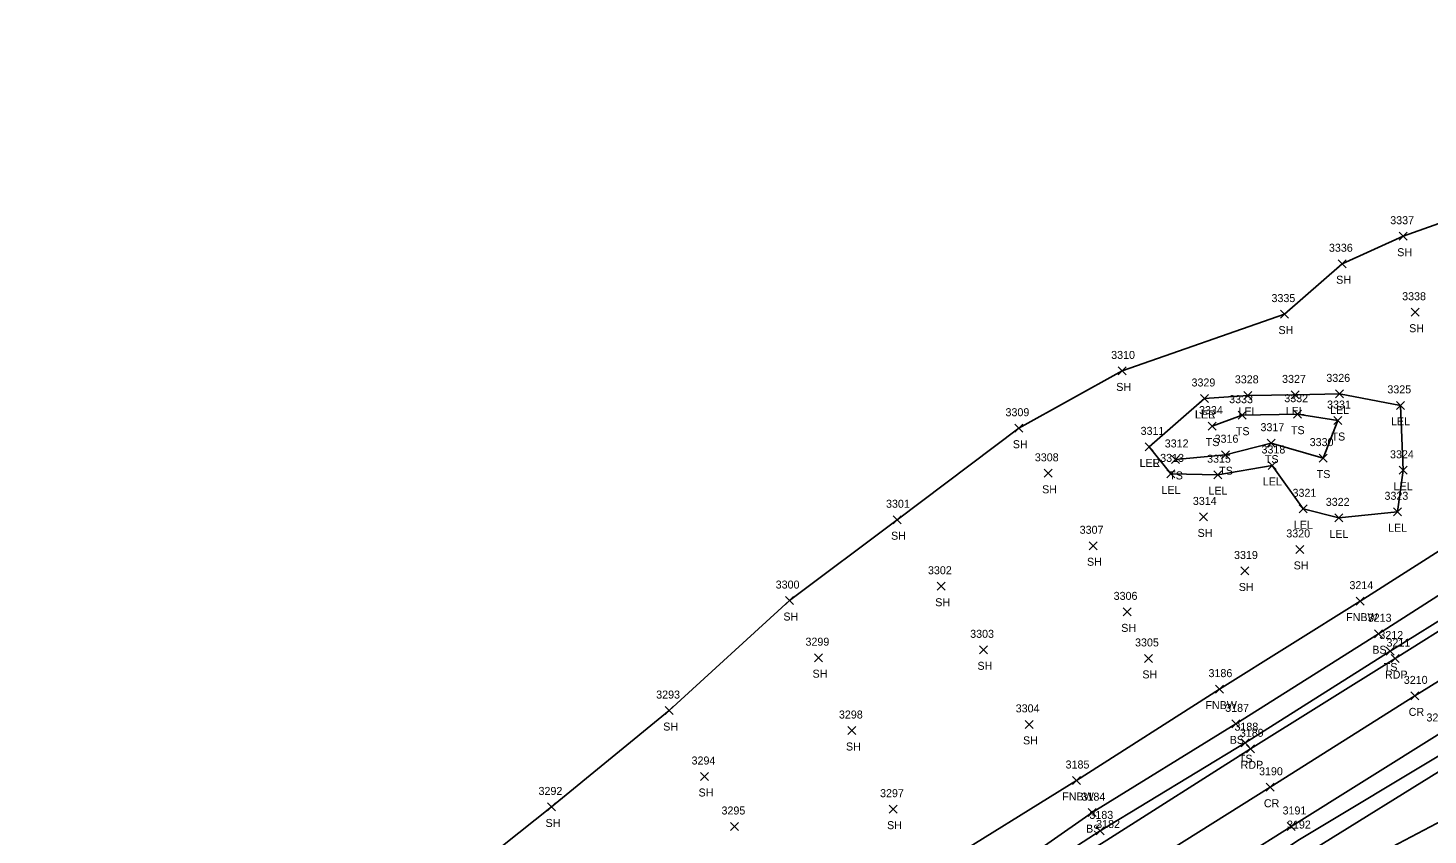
# Model space of a CAD drawing. Extents: x 1443590 to 1445966, y 578314 to 580556.
# Drawn here: x 1443598.1 to 1443948, y 578745.5 to 578947.3 of the extents above; entities that cross this region are included whole.
import ezdxf

# ---------------------------------------------------------------- set-up
doc = ezdxf.new("R2010")
doc.units = 0
for name, color, linetype in [('L_A', 7, 'Continuous'), ('L_I', 7, 'Continuous'), ('L_TIC', 7, 'Continuous'), ('LARO', 7, 'Continuous'), ('LELB', 7, 'Continuous'), ('LFNC', 7, 'Continuous'), ('LSOGP', 7, 'Continuous'), ('P_A', 7, 'Continuous'), ('P_I', 7, 'Continuous'), ('P_TIC', 7, 'Continuous'), ('PET', 7, 'Continuous'), ('PRC', 7, 'Continuous')]:
    doc.layers.add(name, color=color, linetype=linetype)

msp = doc.modelspace()

# ---------------------------------------------------------------- linework, layer by layer
at = {"layer": 'L_TIC'}
for points in [[(1443940.81, 578894.22), (1443942.81, 578896.22)], [(1443942.81, 578894.22), (1443940.81, 578896.22)], [(1443925.55, 578887.33), (1443927.55, 578889.33)], [(1443927.55, 578887.33), (1443925.55, 578889.33)], [(1443911.13, 578874.74), (1443913.13, 578876.74)], [(1443913.13, 578874.74), (1443911.13, 578876.74)], [(1443943.79, 578875.21), (1443945.79, 578877.21)], [(1443945.79, 578875.21), (1443943.79, 578877.21)], [(1443870.58, 578860.53), (1443872.58, 578862.53)], [(1443872.58, 578860.53), (1443870.58, 578862.53)], [(1443891.15, 578853.64), (1443893.15, 578855.64)], [(1443893.15, 578853.64), (1443891.15, 578855.64)], [(1443891.15, 578853.64), (1443893.15, 578855.64)], [(1443893.15, 578853.64), (1443891.15, 578855.64)], [(1443901.97, 578854.42), (1443903.97, 578856.42)], [(1443903.97, 578854.42), (1443901.97, 578856.42)], [(1443913.78, 578854.53), (1443915.78, 578856.53)], [(1443915.78, 578854.53), (1443913.78, 578856.53)], [(1443924.9, 578854.79), (1443926.9, 578856.79)], [(1443926.9, 578854.79), (1443924.9, 578856.79)], [(1443914.33, 578849.71), (1443916.33, 578851.71)], [(1443916.33, 578849.71), (1443914.33, 578851.71)], [(1443940.09, 578851.92), (1443942.09, 578853.92)], [(1443942.09, 578851.92), (1443940.09, 578853.92)], [(1443844.74, 578846.2), (1443846.74, 578848.2)], [(1443846.74, 578846.2), (1443844.74, 578848.2)], [(1443893.02, 578846.73), (1443895.02, 578848.73)], [(1443895.02, 578846.73), (1443893.02, 578848.73)], [(1443900.55, 578849.46), (1443902.55, 578851.46)], [(1443902.55, 578849.46), (1443900.55, 578851.46)], [(1443924.46, 578848.12), (1443926.46, 578850.12)], [(1443926.46, 578848.12), (1443924.46, 578850.12)], [(1443877.29, 578841.54), (1443879.29, 578843.54)], [(1443879.29, 578841.54), (1443877.29, 578843.54)], [(1443877.29, 578841.54), (1443879.29, 578843.54)], [(1443879.29, 578841.54), (1443877.29, 578843.54)], [(1443896.39, 578839.57), (1443898.39, 578841.57)], [(1443898.39, 578839.57), (1443896.39, 578841.57)], [(1443907.81, 578842.46), (1443909.81, 578844.46)], [(1443909.81, 578842.46), (1443907.81, 578844.46)], [(1443883.89, 578838.39), (1443885.89, 578840.39)], [(1443885.89, 578838.39), (1443883.89, 578840.39)], [(1443908.07, 578836.88), (1443910.07, 578838.88)], [(1443910.07, 578836.88), (1443908.07, 578838.88)], [(1443920.76, 578838.73), (1443922.76, 578840.73)], [(1443922.76, 578838.73), (1443920.76, 578840.73)], [(1443940.75, 578835.68), (1443942.75, 578837.68)], [(1443942.75, 578835.68), (1443940.75, 578837.68)], [(1443852.06, 578834.92), (1443854.06, 578836.92)], [(1443854.06, 578834.92), (1443852.06, 578836.92)], [(1443882.74, 578834.78), (1443884.74, 578836.78)], [(1443884.74, 578834.78), (1443882.74, 578836.78)], [(1443894.47, 578834.58), (1443896.47, 578836.58)], [(1443896.47, 578834.58), (1443894.47, 578836.58)], [(1443915.82, 578826.05), (1443917.82, 578828.05)], [(1443917.82, 578826.05), (1443915.82, 578828.05)], [(1443939.37, 578825.3), (1443941.37, 578827.3)], [(1443941.37, 578825.3), (1443939.37, 578827.3)], [(1443814.31, 578823.31), (1443816.31, 578825.31)], [(1443816.31, 578823.31), (1443814.31, 578825.31)], [(1443890.91, 578824.02), (1443892.91, 578826.02)], [(1443892.91, 578824.02), (1443890.91, 578826.02)], [(1443924.7, 578823.78), (1443926.7, 578825.78)], [(1443926.7, 578823.78), (1443924.7, 578825.78)], [(1443863.26, 578816.8), (1443865.26, 578818.8)], [(1443865.26, 578816.8), (1443863.26, 578818.8)], [(1443914.92, 578815.89), (1443916.92, 578817.89)], [(1443916.92, 578815.89), (1443914.92, 578817.89)], [(1443901.21, 578810.5), (1443903.21, 578812.5)], [(1443903.21, 578810.5), (1443901.21, 578812.5)], [(1443825.34, 578806.68), (1443827.34, 578808.68)], [(1443827.34, 578806.68), (1443825.34, 578808.68)], [(1443787.38, 578803.1), (1443789.38, 578805.1)], [(1443789.38, 578803.1), (1443787.38, 578805.1)], [(1443930.05, 578802.95), (1443932.05, 578804.95)], [(1443932.05, 578802.95), (1443930.05, 578804.95)], [(1443871.82, 578800.27), (1443873.82, 578802.27)], [(1443873.82, 578800.27), (1443871.82, 578802.27)], [(1443934.63, 578794.8), (1443936.63, 578796.8)], [(1443936.63, 578794.8), (1443934.63, 578796.8)], [(1443835.9, 578790.78), (1443837.9, 578792.78)], [(1443837.9, 578790.78), (1443835.9, 578792.78)], [(1443937.52, 578790.48), (1443939.52, 578792.48)], [(1443939.52, 578790.48), (1443937.52, 578792.48)], [(1443794.67, 578788.81), (1443796.67, 578790.81)], [(1443796.67, 578788.81), (1443794.67, 578790.81)], [(1443877.11, 578788.63), (1443879.11, 578790.63)], [(1443879.11, 578788.63), (1443877.11, 578790.63)], [(1443894.87, 578780.95), (1443896.87, 578782.95)], [(1443896.87, 578780.95), (1443894.87, 578782.95)], [(1443757.35, 578775.59), (1443759.35, 578777.59)], [(1443759.35, 578775.59), (1443757.35, 578777.59)], [(1443803.02, 578770.6), (1443805.02, 578772.6)], [(1443805.02, 578770.6), (1443803.02, 578772.6)], [(1443847.28, 578772.14), (1443849.28, 578774.14)], [(1443849.28, 578772.14), (1443847.28, 578774.14)], [(1443898.99, 578772.27), (1443900.99, 578774.27)], [(1443900.99, 578772.27), (1443898.99, 578774.27)], [(1443901.3, 578767.55), (1443903.3, 578769.55)], [(1443903.3, 578767.55), (1443901.3, 578769.55)], [(1443766.19, 578759.1), (1443768.19, 578761.1)], [(1443768.19, 578759.1), (1443766.19, 578761.1)], [(1443859.1, 578758.1), (1443861.1, 578760.1)], [(1443861.1, 578758.1), (1443859.1, 578760.1)], [(1443727.94, 578751.49), (1443729.94, 578753.49)], [(1443729.94, 578751.49), (1443727.94, 578753.49)], [(1443813.3, 578750.93), (1443815.3, 578752.93)], [(1443815.3, 578750.93), (1443813.3, 578752.93)], [(1443863.08, 578750.06), (1443865.08, 578752.06)], [(1443865.08, 578750.06), (1443863.08, 578752.06)], [(1443773.67, 578746.6), (1443775.67, 578748.6)], [(1443775.67, 578746.6), (1443773.67, 578748.6)], [(1443865.05, 578745.5), (1443867.05, 578747.5)], [(1443867.05, 578745.5), (1443865.05, 578747.5)]]:
    msp.add_lwpolyline(points, dxfattribs=at)
at = {"layer": 'LARO'}
for points in [[(1443878.29, 578842.54), (1443883.74, 578835.78), (1443895.47, 578835.58), (1443909.07, 578837.88), (1443916.82, 578827.05), (1443925.7, 578824.78), (1443940.37, 578826.3), (1443941.75, 578836.68), (1443941.09, 578852.92), (1443925.9, 578855.79), (1443914.78, 578855.53), (1443902.97, 578855.42), (1443892.15, 578854.64)], [(1443878.29, 578842.54), (1443892.15, 578854.64)]]:
    msp.add_lwpolyline(points, dxfattribs=at)
at = {"layer": 'LELB'}
for points in [[(1443615.53, 578549.09), (1443647.15, 578571.87), (1443656.71, 578577.24), (1443699.78, 578605.86), (1443739.16, 578631.36), (1443774.01, 578653.63), (1443806.33, 578675.43), (1443846.66, 578699.7), (1443880.84, 578720.78), (1443915.45, 578744.08), (1443953.64, 578767.01), (1443986.4, 578787.39), (1444018.89, 578809.07), (1444030.21, 578814.65), (1444042.78, 578823.31), (1444045.84, 578825.91), (1444071.11, 578843.04), (1444083.63, 578848.63), (1444101.33, 578858.93), (1444132.81, 578873.64), (1444159.48, 578890.92), (1444189.04, 578910.16), (1444210.73, 578922.71), (1444214.87, 578926.32)], [(1443598.08, 578578.97), (1443630.15, 578597.86), (1443636.56, 578601.95), (1443682.3, 578633.7), (1443721.18, 578657.98), (1443758.09, 578682.95), (1443790.68, 578702.48), (1443830, 578727.26), (1443864.08, 578751.06), (1443899.99, 578773.27), (1443935.63, 578795.8), (1443970.37, 578818.04), (1444002.82, 578839.42), (1444013.71, 578847.8), (1444018.65, 578851.29), (1444030.07, 578858.77)], [(1443884.89, 578839.39), (1443897.39, 578840.57), (1443908.81, 578843.46), (1443921.76, 578839.73), (1443925.46, 578849.12), (1443915.33, 578850.71), (1443901.55, 578850.46), (1443894.02, 578847.73)], [(1443617.38, 578545.93), (1443649.59, 578568.34), (1443659.37, 578572.13), (1443703.15, 578599.79), (1443742.08, 578627.42), (1443775.99, 578650.05), (1443809.17, 578670.17), (1443847.87, 578696.41), (1443882.88, 578718.02), (1443917, 578740.41), (1443955.43, 578764.28), (1443988.08, 578784.83), (1444022, 578804.82), (1444030.48, 578811.54), (1444041.56, 578818.92), (1444047.79, 578822.82), (1444063.67, 578832.31)], [(1443599.26, 578576.43), (1443630.85, 578596.23), (1443637.73, 578600.06), (1443684.16, 578630.63), (1443722.9, 578655.5), (1443760.96, 578679.42), (1443792.24, 578699.95), (1443831.38, 578724.08), (1443866.05, 578746.5), (1443902.3, 578768.55), (1443938.52, 578791.48), (1443973.38, 578813.08)], [(1443707.24, 578593.68), (1443747.78, 578617.37), (1443781.43, 578641.01), (1443814.18, 578660.08), (1443852.96, 578688.17), (1443888.41, 578709.13), (1443921.62, 578733.3), (1443961.2, 578754.18), (1443994.65, 578773), (1444028.44, 578794.43), (1444032.53, 578801.75)]]:
    msp.add_lwpolyline(points, dxfattribs=at)
at = {"layer": 'LFNC'}
msp.add_lwpolyline([(1443632.19, 578609.42), (1443678.23, 578640.34), (1443716.84, 578665.76), (1443753.55, 578689.96), (1443784.42, 578710.35), (1443825.24, 578737.4), (1443860.1, 578759.1), (1443895.87, 578781.95), (1443931.05, 578803.95), (1443965.66, 578826.05), (1443995.74, 578844.91)], dxfattribs=at)
at = {"layer": 'LSOGP'}
msp.add_lwpolyline([(1443957.31, 578900.74), (1443941.81, 578895.22), (1443926.55, 578888.33), (1443912.13, 578875.74), (1443871.58, 578861.53), (1443845.74, 578847.2), (1443815.31, 578824.31), (1443788.38, 578804.1), (1443758.35, 578776.59), (1443728.94, 578752.49), (1443699.92, 578729.4)], dxfattribs=at)
at = {"layer": 'P_TIC'}
for points in [[(1443938.74, 578788.58), (1443940.74, 578790.58)], [(1443940.74, 578788.58), (1443938.74, 578790.58)], [(1443943.72, 578779.26), (1443945.72, 578781.26)], [(1443945.72, 578779.26), (1443943.72, 578781.26)], [(1443902.66, 578766.03), (1443904.66, 578768.03)], [(1443904.66, 578766.03), (1443902.66, 578768.03)], [(1443907.54, 578756.41), (1443909.54, 578758.41)], [(1443909.54, 578756.41), (1443907.54, 578758.41)], [(1443912.76, 578746.61), (1443914.76, 578748.61)], [(1443914.76, 578746.61), (1443912.76, 578748.61)]]:
    msp.add_lwpolyline(points, dxfattribs=at)
at = {"layer": 'PET'}
for points in [[(1443601.36, 578573.38), (1443632.23, 578593.39), (1443639.99, 578598.09), (1443685.58, 578628.02), (1443724.74, 578653.09), (1443761.98, 578676.74), (1443793.7, 578697.2), (1443832.46, 578722.27), (1443867.74, 578744.22), (1443903.66, 578767.03), (1443939.74, 578789.58), (1443974.31, 578811.25), (1444005.54, 578830.37), (1444024.78, 578842.02), (1444070.83, 578869.64), (1444088.82, 578880.14), (1444118.02, 578897.28), (1444147.48, 578914.76), (1444176.13, 578931.32), (1444203.82, 578947.29), (1444208.88, 578939.04), (1444214.07, 578930.35)], [(1443612.4, 578554.37), (1443645.04, 578575.45), (1443657.24, 578583.2), (1443697.44, 578609.18), (1443737.28, 578634.55), (1443772.29, 578657.29), (1443804.75, 578678.07), (1443844.06, 578703.73), (1443878.04, 578725.08), (1443913.76, 578747.61), (1443950.95, 578770.86), (1443984.55, 578791.67), (1444017.37, 578812.19), (1444029.71, 578820.04), (1444042.88, 578828.09), (1444081.78, 578851.73), (1444099.65, 578862.29), (1444128.94, 578879.48), (1444156.82, 578896.17), (1444186.94, 578914.09), (1444214.07, 578930.35)]]:
    msp.add_lwpolyline(points, dxfattribs=at)
at = {"layer": 'PRC'}
msp.add_lwpolyline([(1443607.19, 578563.71), (1443645.74, 578588.68), (1443691.8, 578618.64), (1443730.92, 578643.94), (1443766.58, 578667.23), (1443799.08, 578688.06), (1443838.06, 578712.83), (1443872.72, 578734.91), (1443908.54, 578757.41), (1443944.72, 578780.26), (1443979.55, 578801.84), (1444011.31, 578821.61), (1444031.47, 578833.87), (1444076.05, 578860.79), (1444093.92, 578871.67), (1444123.23, 578888.92), (1444152.19, 578905.95), (1444180.96, 578922.73), (1444208.88, 578939.04)], dxfattribs=at)

# ---------------------------------------------------------------- texts
at = {"layer": 'L_A'}
for s, p in [('SH', (1443940.29, 578890.22)), ('SH', (1443925.04, 578883.33)), ('SH', (1443910.62, 578870.74)), ('SH', (1443943.28, 578871.21)), ('SH', (1443870.07, 578856.53)), ('LER', (1443889.73, 578849.64)), ('LEL', (1443889.79, 578849.64)), ('LEL', (1443900.61, 578850.42)), ('LEL', (1443912.42, 578850.53)), ('LEL', (1443923.53, 578850.79)), ('LEL', (1443938.73, 578847.92)), ('TS', (1443892.43, 578842.73)), ('TS', (1443899.96, 578845.46)), ('TS', (1443913.74, 578845.71)), ('TS', (1443923.87, 578844.12)), ('SH', (1443844.22, 578842.2)), ('LER', (1443875.87, 578837.54)), ('LEL', (1443875.92, 578837.54)), ('TS', (1443895.8, 578835.57)), ('TS', (1443907.22, 578838.46)), ('TS', (1443883.3, 578834.39)), ('LEL', (1443906.71, 578832.88)), ('TS', (1443920.17, 578834.73)), ('SH', (1443851.55, 578830.92)), ('LEL', (1443881.38, 578830.78)), ('LEL', (1443893.11, 578830.58)), ('LEL', (1443939.39, 578831.68)), ('LEL', (1443914.46, 578822.05)), ('SH', (1443813.79, 578819.31)), ('SH', (1443890.4, 578820.02)), ('LEL', (1443923.34, 578819.78)), ('LEL', (1443938.01, 578821.3)), ('SH', (1443862.75, 578812.8)), ('SH', (1443914.41, 578811.89)), ('SH', (1443900.7, 578806.5)), ('SH', (1443824.83, 578802.68)), ('SH', (1443786.87, 578799.1)), ('FNBW', (1443927.52, 578798.95)), ('SH', (1443871.31, 578796.27)), ('BS', (1443934.07, 578790.8)), ('SH', (1443835.39, 578786.78)), ('SH', (1443794.16, 578784.81)), ('SH', (1443876.6, 578784.63)), ('TS', (1443936.93, 578786.48)), ('FNBW', (1443892.35, 578776.95)), ('SH', (1443756.84, 578771.59)), ('SH', (1443802.51, 578766.6)), ('SH', (1443846.77, 578768.14)), ('BS', (1443898.43, 578768.27)), ('TS', (1443900.71, 578763.55)), ('SH', (1443765.67, 578755.1)), ('FNBW', (1443856.57, 578754.1)), ('SH', (1443727.43, 578747.49)), ('SH', (1443812.79, 578746.93)), ('BS', (1443862.52, 578746.06))]:
    msp.add_text(s, height=2, dxfattribs=at).set_placement(p)
at = {"layer": 'L_I'}
for s, p in [('3337', (1443938.55, 578898.22)), ('3336', (1443923.23, 578891.33)), ('3335', (1443908.87, 578878.74)), ('3338', (1443941.53, 578879.21)), ('3310', (1443868.8, 578864.53)), ('3329', (1443888.88, 578857.64)), ('3329', (1443888.88, 578857.64)), ('3328', (1443899.71, 578858.42)), ('3327', (1443911.52, 578858.53)), ('3326', (1443922.58, 578858.79)), ('3333', (1443898.29, 578853.46)), ('3332', (1443912.07, 578853.71)), ('3325', (1443937.83, 578855.92)), ('3309', (1443842.39, 578850.2)), ('3334', (1443890.76, 578850.73)), ('3331', (1443922.77, 578852.12)), ('3317', (1443906.12, 578846.46)), ('3311', (1443876.16, 578845.54)), ('3311', (1443876.16, 578845.54)), ('3316', (1443894.65, 578843.57)), ('3330', (1443918.42, 578842.73)), ('3312', (1443882.19, 578842.39)), ('3318', (1443906.38, 578840.88)), ('3324', (1443938.49, 578839.68)), ('3308', (1443849.72, 578838.92)), ('3313', (1443881.05, 578838.78)), ('3315', (1443892.78, 578838.58)), ('3321', (1443914.13, 578830.05)), ('3323', (1443937.11, 578829.3)), ('3301', (1443812.53, 578827.31)), ('3314', (1443889.22, 578828.02)), ('3322', (1443922.44, 578827.78)), ('3307', (1443860.93, 578820.8)), ('3320', (1443912.57, 578819.89)), ('3319', (1443899.51, 578814.5)), ('3302', (1443823.01, 578810.68)), ('3300', (1443784.95, 578807.1)), ('3306', (1443869.42, 578804.27)), ('3214', (1443928.35, 578806.95)), ('3213', (1443932.93, 578798.8)), ('3303', (1443833.56, 578794.78)), ('3212', (1443935.83, 578794.48)), ('3299', (1443792.4, 578792.81)), ('3305', (1443874.77, 578792.63)), ('3186', (1443893.13, 578784.95)), ('3293', (1443755.09, 578779.59)), ('3304', (1443844.94, 578776.14)), ('3187', (1443897.3, 578776.27)), ('3298', (1443800.76, 578774.6)), ('3188', (1443899.61, 578771.55)), ('3294', (1443763.93, 578763.1)), ('3185', (1443857.41, 578762.1)), ('3292', (1443725.68, 578755.49)), ('3297', (1443811.04, 578754.93)), ('3184', (1443861.39, 578754.06)), ('3295', (1443771.41, 578750.6)), ('3183', (1443863.36, 578749.5)), ('3192', (1443912.75, 578747.08))]:
    msp.add_text(s, height=2, dxfattribs=at).set_placement(p)
at = {"layer": 'P_A'}
for s, p in [('RDP', (1443937.23, 578784.58)), ('CR', (1443943.16, 578775.26)), ('RDP', (1443901.15, 578762.03)), ('CR', (1443906.97, 578752.41))]:
    msp.add_text(s, height=2, dxfattribs=at).set_placement(p)
at = {"layer": 'P_I'}
for s, p in [('3211', (1443937.62, 578792.58)), ('3210', (1443941.94, 578783.26)), ('3209', (1443947.6, 578773.86)), ('3189', (1443900.96, 578770.03)), ('3190', (1443905.76, 578760.41)), ('3191', (1443911.64, 578750.61)), ('3182', (1443865.05, 578747.22))]:
    msp.add_text(s, height=2, dxfattribs=at).set_placement(p)

doc.saveas('drawing.dxf')
